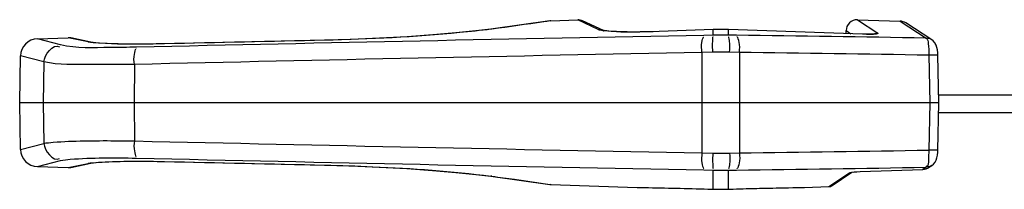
# Paper-space layout 'Sheet' of a CAD drawing. Header units: inches. Extents: x 0.2 to 10.8, y 0.2 to 8.3.
# Tile 331 of 545: x 7.1871 to 7.3665, y 1.8308 to 1.8618. Entities that reach past the tile are written whole.
import ezdxf

# ---------------------------------------------------------------- set-up
doc = ezdxf.new("R2010")
doc.units = ezdxf.units.IN
doc.header["$MEASUREMENT"] = 0
doc.layers.get('0').update_dxf_attribs({"lineweight": 5})

psp = doc.layouts.new('Sheet')

# ---------------------------------------------------------------- linework, layer by layer
at = {"color": 0, "linetype": 'ByBlock', "lineweight": -3}
for p, q in [((7.283671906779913, 1.861528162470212), (7.272939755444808, 1.860036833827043)), ((7.283891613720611, 1.861548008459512), (7.283671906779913, 1.861528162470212)), ((7.283891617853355, 1.861548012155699), (7.283715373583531, 1.861522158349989)), ((7.283891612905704, 1.861548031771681), (7.288759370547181, 1.861718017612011)), ((7.292625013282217, 1.859932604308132), (7.288759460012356, 1.861718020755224)), ((7.293439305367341, 1.859798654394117), (7.289667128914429, 1.861535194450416)), ((7.339745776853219, 1.861758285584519), (7.347520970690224, 1.861486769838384)), ((7.339745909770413, 1.86175828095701), (7.343454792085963, 1.859277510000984)), ((7.347520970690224, 1.861486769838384), (7.352263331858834, 1.85840677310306)), ((7.353278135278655, 1.85809733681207), (7.348538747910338, 1.861166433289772)), ((7.273130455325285, 1.860049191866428), (7.272939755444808, 1.860036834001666)), ((7.273130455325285, 1.860049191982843), (7.272947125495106, 1.860025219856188)), ((7.292625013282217, 1.859932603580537), (7.293256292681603, 1.859858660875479)), ((7.293256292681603, 1.859858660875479), (7.293527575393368, 1.859758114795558)), ((7.3134331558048, 1.858942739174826), (7.311756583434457, 1.858901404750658)), ((7.3134331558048, 1.858942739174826), (7.3134331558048, 1.859952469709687)), ((7.316225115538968, 1.859952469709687), (7.3134331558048, 1.859952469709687)), ((7.316225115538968, 1.858950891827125), (7.3134331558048, 1.858942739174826)), ((7.316225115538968, 1.858950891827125), (7.316225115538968, 1.859952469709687)), ((7.340680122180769, 1.85909499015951), (7.316225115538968, 1.859952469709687)), ((7.317711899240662, 1.858922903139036), (7.316225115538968, 1.858950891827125)), ((7.337675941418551, 1.859208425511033), (7.337675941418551, 1.859759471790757)), ((7.337675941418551, 1.859759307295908), (7.338551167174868, 1.859177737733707)), ((7.34284669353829, 1.859136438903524), (7.340680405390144, 1.859103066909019)), ((7.34284808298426, 1.859136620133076), (7.342444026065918, 1.85910352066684)), ((7.342835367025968, 1.859192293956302), (7.342683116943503, 1.859119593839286)), ((7.343454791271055, 1.859277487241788), (7.342835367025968, 1.859192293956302)), ((7.190315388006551, 1.858280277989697), (7.195900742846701, 1.858475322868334)), ((7.19452039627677, 1.857193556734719), (7.190315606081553, 1.858280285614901)), ((7.199534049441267, 1.857702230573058), (7.195900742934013, 1.858475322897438)), ((7.200014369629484, 1.857663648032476), (7.196387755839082, 1.858432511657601)), ((7.199534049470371, 1.85770222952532), (7.200014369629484, 1.857663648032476)), ((7.242667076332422, 1.858016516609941), (7.213488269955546, 1.857361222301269)), ((7.35408851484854, 1.857107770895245), (7.353993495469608, 1.857289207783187)), ((7.311393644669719, 1.855777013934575), (7.311369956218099, 1.846628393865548)), ((7.313392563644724, 1.855818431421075), (7.311393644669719, 1.855777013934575)), ((7.316455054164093, 1.855826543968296), (7.313392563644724, 1.855818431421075)), ((7.318227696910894, 1.855798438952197), (7.316455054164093, 1.855826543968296)), ((7.318227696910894, 1.855798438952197), (7.318259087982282, 1.846628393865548)), ((7.354379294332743, 1.855283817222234), (7.352771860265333, 1.855279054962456)), ((7.352771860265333, 1.85527905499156), (7.352943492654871, 1.846628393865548)), ((7.354223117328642, 1.856692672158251), (7.354165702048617, 1.856874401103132)), ((7.354310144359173, 1.856224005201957), (7.354272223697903, 1.856433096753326)), ((7.354551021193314, 1.846628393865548), (7.354379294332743, 1.855283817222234)), ((7.187078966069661, 1.846628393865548), (7.187227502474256, 1.85513803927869)), ((7.191504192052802, 1.854057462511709), (7.187227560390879, 1.855138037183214)), ((7.191504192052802, 1.854057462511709), (7.19137742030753, 1.846628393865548)), ((7.20451490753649, 1.853561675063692), (7.20439534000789, 1.853560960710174)), ((7.204660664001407, 1.853562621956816), (7.20451490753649, 1.853561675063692)), ((7.204834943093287, 1.853563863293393), (7.204660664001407, 1.853562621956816)), ((7.207692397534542, 1.853600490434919), (7.207347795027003, 1.853594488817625)), ((7.207980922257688, 1.853605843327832), (7.207692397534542, 1.853600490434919)), ((7.207980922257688, 1.853605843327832), (7.207962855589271, 1.846628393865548)), ((7.354551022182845, 1.846628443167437), (7.187078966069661, 1.846628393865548)), ((7.187227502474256, 1.838118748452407), (7.187078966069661, 1.846628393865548)), ((7.19137742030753, 1.846628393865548), (7.191504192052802, 1.839199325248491)), ((7.207962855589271, 1.846628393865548), (7.207980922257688, 1.839650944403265)), ((7.311369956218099, 1.846628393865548), (7.311393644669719, 1.837479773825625)), ((7.318259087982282, 1.846628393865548), (7.318227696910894, 1.837458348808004)), ((7.352943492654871, 1.846628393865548), (7.352771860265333, 1.83797773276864)), ((7.354379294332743, 1.837972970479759), (7.354551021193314, 1.846628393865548)), ((7.35452324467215, 1.848028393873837), (7.396250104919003, 1.848028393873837)), ((7.354515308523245, 1.844828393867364), (7.396180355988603, 1.844828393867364)), ((7.187227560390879, 1.838118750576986), (7.191504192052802, 1.839199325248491)), ((7.204395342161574, 1.839695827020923), (7.20451490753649, 1.839695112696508)), ((7.20451490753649, 1.839695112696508), (7.204660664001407, 1.839694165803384)), ((7.204660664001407, 1.839694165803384), (7.204834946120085, 1.839692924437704)), ((7.207347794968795, 1.839662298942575), (7.207692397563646, 1.839656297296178)), ((7.207692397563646, 1.839656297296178), (7.207980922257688, 1.839650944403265)), ((7.311393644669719, 1.837479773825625), (7.313392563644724, 1.837438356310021)), ((7.313392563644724, 1.837438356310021), (7.316455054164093, 1.837430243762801)), ((7.316455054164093, 1.837430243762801), (7.318227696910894, 1.837458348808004)), ((7.354379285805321, 1.837972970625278), (7.352771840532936, 1.837977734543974)), ((7.190315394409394, 1.834976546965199), (7.19452039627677, 1.836063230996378)), ((7.195900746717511, 1.834781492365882), (7.199534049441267, 1.835554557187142)), ((7.196387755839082, 1.834824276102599), (7.20001436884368, 1.835593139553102)), ((7.199534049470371, 1.835554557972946), (7.200014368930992, 1.835593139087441)), ((7.200023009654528, 1.835594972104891), (7.201451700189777, 1.835753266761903)), ((7.213488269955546, 1.835895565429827), (7.242667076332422, 1.835240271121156)), ((7.190315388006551, 1.8349765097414), (7.195900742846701, 1.834781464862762)), ((7.311756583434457, 1.834355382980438), (7.3134331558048, 1.834314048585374)), ((7.3134331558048, 1.830854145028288), (7.3134331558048, 1.834314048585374)), ((7.3134331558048, 1.834314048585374), (7.316225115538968, 1.834305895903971)), ((7.316225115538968, 1.834305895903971), (7.317711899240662, 1.834333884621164)), ((7.316225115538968, 1.830854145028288), (7.316225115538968, 1.834305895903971)), ((7.334517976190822, 1.831315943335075), (7.338266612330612, 1.833846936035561)), ((7.33514680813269, 1.831520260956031), (7.338739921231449, 1.833942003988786)), ((7.3382666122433, 1.833846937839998), (7.338711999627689, 1.833945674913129)), ((7.338266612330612, 1.833846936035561), (7.338424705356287, 1.833900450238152)), ((7.338424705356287, 1.833900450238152), (7.338762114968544, 1.833956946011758)), ((7.338643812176, 1.833923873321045), (7.338739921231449, 1.833942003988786)), ((7.338739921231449, 1.833942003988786), (7.34024871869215, 1.83406369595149)), ((7.338762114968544, 1.833956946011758), (7.339164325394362, 1.834001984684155)), ((7.339048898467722, 1.833983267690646), (7.340248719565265, 1.834063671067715)), ((7.339164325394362, 1.834001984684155), (7.340248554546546, 1.834068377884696)), ((7.34024871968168, 1.834063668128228), (7.351675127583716, 1.834464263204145)), ((7.352263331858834, 1.83485001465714), (7.351674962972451, 1.834468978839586)), ((7.351675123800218, 1.834464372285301), (7.352502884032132, 1.834674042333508)), ((7.351675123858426, 1.834464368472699), (7.351890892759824, 1.834485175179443)), ((7.352997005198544, 1.835009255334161), (7.352263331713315, 1.834850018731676)), ((7.352502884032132, 1.834674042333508), (7.352678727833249, 1.834772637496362)), ((7.352700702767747, 1.834786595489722), (7.353278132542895, 1.835159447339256)), ((7.35327756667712, 1.83515908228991), (7.352997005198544, 1.835009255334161)), ((7.35327958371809, 1.835160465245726), (7.353578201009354, 1.83539539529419)), ((7.272939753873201, 1.833219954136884), (7.283671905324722, 1.831728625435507)), ((7.273130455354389, 1.83320759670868), (7.272939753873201, 1.833219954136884)), ((7.272946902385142, 1.833231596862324), (7.273130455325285, 1.833207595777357)), ((7.283671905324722, 1.831728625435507), (7.283891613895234, 1.831708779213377)), ((7.283673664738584, 1.83174067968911), (7.283891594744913, 1.8317087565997)), ((7.283891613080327, 1.831708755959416), (7.299587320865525, 1.831160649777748)), ((7.29958781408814, 1.83116063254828), (7.299661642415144, 1.831159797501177)), ((7.299614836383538, 1.831160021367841), (7.313977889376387, 1.830840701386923)), ((7.312501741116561, 1.83088398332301), (7.3134331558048, 1.830854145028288)), ((7.313435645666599, 1.830853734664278), (7.314829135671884, 1.830830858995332)), ((7.314270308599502, 1.830835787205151), (7.314829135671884, 1.830831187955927)), ((7.314829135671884, 1.830830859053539), (7.316222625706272, 1.830853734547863)), ((7.314829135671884, 1.830831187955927), (7.315374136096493, 1.830835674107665)), ((7.315666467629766, 1.830840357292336), (7.330043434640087, 1.831160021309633)), ((7.316225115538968, 1.830854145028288), (7.317106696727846, 1.830882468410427)), ((7.329996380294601, 1.831159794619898), (7.33007045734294, 1.83116063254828)), ((7.330070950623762, 1.831160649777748), (7.33451785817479, 1.831315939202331))]:
    psp.add_line(p, q, dxfattribs=at)
for points in [[(7.272939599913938, 1.860036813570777), (7.270215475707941, 1.859709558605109), (7.266584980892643, 1.859341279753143), (7.262355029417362, 1.858981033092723), (7.257657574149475, 1.858650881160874), (7.252642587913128, 1.858370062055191), (7.2474727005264, 1.858153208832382), (7.242667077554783, 1.858016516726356)], [(7.3134331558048, 1.859952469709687), (7.301977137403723, 1.859560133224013), (7.301047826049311, 1.859536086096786), (7.300157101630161, 1.859520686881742), (7.299310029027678, 1.859513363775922), (7.298510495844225, 1.859513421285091), (7.297761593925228, 1.859520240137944), (7.297065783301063, 1.859533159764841), (7.296424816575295, 1.859551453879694), (7.295839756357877, 1.859574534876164), (7.295311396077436, 1.859601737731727), (7.294840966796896, 1.859632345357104), (7.294429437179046, 1.859665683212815), (7.294078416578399, 1.859700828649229), (7.293794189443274, 1.859736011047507), (7.293582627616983, 1.85976864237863), (7.293450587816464, 1.859794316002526)], [(7.213488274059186, 1.857361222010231), (7.210565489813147, 1.857313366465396), (7.207590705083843, 1.857307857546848), (7.205049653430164, 1.857345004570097), (7.202997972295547, 1.857413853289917), (7.201460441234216, 1.857502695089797), (7.20044412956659, 1.857598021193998), (7.200023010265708, 1.857661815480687)], [(7.35327809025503, 1.858097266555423), (7.352996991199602, 1.858247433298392), (7.352263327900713, 1.858406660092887)], [(7.354379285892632, 1.855283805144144), (7.354362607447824, 1.855690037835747), (7.354308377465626, 1.856241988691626), (7.354219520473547, 1.856711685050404), (7.354081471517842, 1.857129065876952), (7.353859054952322, 1.857533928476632), (7.353538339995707, 1.85789821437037), (7.353278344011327, 1.858097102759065)], [(7.353579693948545, 1.835396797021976), (7.353886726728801, 1.835763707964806), (7.354097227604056, 1.836165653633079), (7.354227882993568, 1.836579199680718), (7.354312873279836, 1.83704782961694), (7.354364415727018, 1.837596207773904), (7.354379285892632, 1.837972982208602)], [(7.200023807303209, 1.835595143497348), (7.200434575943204, 1.835657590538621), (7.201440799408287, 1.835752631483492), (7.202963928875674, 1.835841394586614), (7.204999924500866, 1.835910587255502)], [(7.205026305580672, 1.835910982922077), (7.207530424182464, 1.835948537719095), (7.210508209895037, 1.835943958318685), (7.213488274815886, 1.835895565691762)], [(7.242667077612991, 1.835240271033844), (7.247440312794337, 1.835104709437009), (7.252610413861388, 1.834888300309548), (7.257626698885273, 1.834607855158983), (7.262326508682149, 1.834277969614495), (7.266559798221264, 1.833917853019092), (7.270194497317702, 1.833549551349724), (7.27293961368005, 1.833219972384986)], [(7.351674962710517, 1.834468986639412), (7.352274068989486, 1.834578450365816), (7.352678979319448, 1.834772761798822)]]:
    psp.add_lwpolyline(points, dxfattribs=at)
for centre, radius, start, end in [((7.288829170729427, 1.859719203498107), 0.001999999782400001, 65.22983933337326, 92.0000011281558), ((7.339675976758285, 1.859759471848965), 0.001999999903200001, 88.000000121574, 180.0000012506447), ((7.347451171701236, 1.859487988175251), 0.002, 57.05811427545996, 88.000000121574), ((7.87806394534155, -27.67418610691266), 29.53851658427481, 91.09853214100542, 91.29916544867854), ((7.294909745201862, 1.870241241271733), 0.0105933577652, 261.8114680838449, 262.2927589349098), ((7.089680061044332, -14.56302547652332), 16.42353150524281, 89.08390269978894, 89.20445374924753), ((7.190427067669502, 1.855082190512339), 0.003199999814, 91.999999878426, 178.9999968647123), ((7.195970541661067, 1.856476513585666), 0.001999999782, 77.95925703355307, 91.99996733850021), ((7.882658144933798, -27.81737263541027), 29.67864810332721, 91.10291645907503, 91.30260268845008), ((7.087413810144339, -14.64462883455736), 16.5020415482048, 89.07862596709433, 89.19857848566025), ((7.882658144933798, 31.51062942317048), 29.67864810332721, 268.6973973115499, 268.897083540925), ((7.190427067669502, 1.838174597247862), 0.003199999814, 181.0000031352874, 268.0000001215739), ((7.087413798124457, 18.33788643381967), 16.5020423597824, 270.8014215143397, 270.9213740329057), ((7.87806394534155, 31.36744289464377), 29.53851658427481, 268.7008345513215, 268.9014678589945), ((7.195970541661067, 1.83678027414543), 0.001999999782, 268.0000326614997, 282.0407425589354), ((7.089680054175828, 18.25628272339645), 16.42353196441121, 270.7955462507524, 270.9160973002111), ((7.334475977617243, 1.832515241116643), 0.0011999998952, 272.0000011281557, 303.9884395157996)]:
    psp.add_arc(centre, radius, start, end, dxfattribs=at)
for points, knots in [([(7.283715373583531, 1.861522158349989), (7.283336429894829, 1.861466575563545), (7.27981139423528, 1.860952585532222), (7.276282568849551, 1.86046419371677), (7.273130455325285, 1.860049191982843)], [0, 0, 0, 0, 0.1075139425, 1, 1, 1, 1]), ([(7.272947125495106, 1.860025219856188), (7.271055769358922, 1.859779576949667), (7.260992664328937, 1.858712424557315), (7.250875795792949, 1.858189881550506), (7.24266710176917, 1.858009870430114)], [0, 0, 0, 0, 0.1885015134, 1, 1, 1, 1]), ([(7.293147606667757, 1.859796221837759), (7.293042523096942, 1.859814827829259), (7.292865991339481, 1.859850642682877), (7.292691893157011, 1.859901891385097), (7.292625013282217, 1.859932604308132)], [0, 0, 0, 0, 0.5918491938, 1, 1, 1, 1]), ([(7.293400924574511, 1.859755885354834), (7.293357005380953, 1.859762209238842), (7.293272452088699, 1.859774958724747), (7.293188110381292, 1.859789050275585), (7.293147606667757, 1.859796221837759)], [0, 0, 0, 0, 0.5189370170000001, 1, 1, 1, 1]), ([(7.302504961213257, 1.859569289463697), (7.301583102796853, 1.859536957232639), (7.298579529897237, 1.859484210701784), (7.295554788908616, 1.859463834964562), (7.293489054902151, 1.859743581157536)], [0, 0, 0, 0, 0.3067577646, 1, 1, 1, 1]), ([(7.34280923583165, 1.859103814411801), (7.342515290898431, 1.859078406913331), (7.341854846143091, 1.85905764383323), (7.341194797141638, 1.859084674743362), (7.340831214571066, 1.859114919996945)], [0, 0, 0, 0, 0.4471134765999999, 1, 1, 1, 1]), ([(7.343454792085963, 1.859277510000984), (7.343495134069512, 1.859250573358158), (7.343112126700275, 1.859064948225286), (7.342988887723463, 1.859119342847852), (7.34280923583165, 1.859103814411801)], [0, 0, 0, 0, 0.2119840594, 1, 1, 1, 1]), ([(7.208343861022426, 1.856737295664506), (7.206744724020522, 1.856701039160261), (7.202152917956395, 1.856743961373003), (7.197439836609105, 1.85644843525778), (7.19452039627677, 1.857193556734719)], [0, 0, 0, 0, 0.3467797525, 1, 1, 1, 1]), ([(7.199907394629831, 1.857638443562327), (7.199839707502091, 1.85764811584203), (7.199714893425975, 1.857667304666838), (7.199590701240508, 1.857690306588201), (7.199534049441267, 1.857702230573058)], [0, 0, 0, 0, 0.5415054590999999, 1, 1, 1, 1]), ([(7.200507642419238, 1.857567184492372), (7.200400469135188, 1.85757794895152), (7.20020012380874, 1.857599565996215), (7.200000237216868, 1.857625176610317), (7.199907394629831, 1.857638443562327)], [0, 0, 0, 0, 0.534558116, 1, 1, 1, 1]), ([(7.2134645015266, 1.857355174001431), (7.212097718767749, 1.857323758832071), (7.207779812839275, 1.857279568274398), (7.203446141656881, 1.857272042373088), (7.200507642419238, 1.857567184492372)], [0, 0, 0, 0, 0.3164371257, 1, 1, 1, 1]), ([(7.311393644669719, 1.855777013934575), (7.311381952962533, 1.856496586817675), (7.311168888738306, 1.856835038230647), (7.311663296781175, 1.858762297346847), (7.311741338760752, 1.858551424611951)], [0, 0, 0, 0, 0.7619414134, 1, 1, 1, 1]), ([(7.313392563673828, 1.855818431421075), (7.313371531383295, 1.856538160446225), (7.313287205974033, 1.856755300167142), (7.313407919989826, 1.858796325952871), (7.313436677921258, 1.85859228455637)], [0, 0, 0, 0, 0.777497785, 1, 1, 1, 1]), ([(7.316455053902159, 1.855826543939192), (7.316470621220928, 1.856545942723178), (7.316639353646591, 1.85682179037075), (7.316289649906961, 1.858807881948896), (7.316232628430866, 1.858600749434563)], [0, 0, 0, 0, 0.7700805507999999, 1, 1, 1, 1]), ([(7.318227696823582, 1.855798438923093), (7.318234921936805, 1.85651863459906), (7.318481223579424, 1.856942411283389), (7.317839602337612, 1.858789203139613), (7.317736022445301, 1.858573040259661)], [0, 0, 0, 0, 0.7502962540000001, 1, 1, 1, 1]), ([(7.352263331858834, 1.85840677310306), (7.352575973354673, 1.858232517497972), (7.352657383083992, 1.856979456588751), (7.35278458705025, 1.856059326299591), (7.352727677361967, 1.855391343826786)], [0, 0, 0, 0, 0.348064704, 1, 1, 1, 1]), ([(7.207980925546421, 1.853605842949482), (7.207966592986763, 1.854334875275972), (7.207718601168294, 1.854674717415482), (7.208256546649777, 1.856586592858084), (7.208327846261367, 1.856381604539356)], [0, 0, 0, 0, 0.7706272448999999, 1, 1, 1, 1]), ([(7.20439534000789, 1.853560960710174), (7.202881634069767, 1.853552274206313), (7.198592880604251, 1.853630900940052), (7.194231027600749, 1.853477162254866), (7.191504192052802, 1.854057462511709)], [0, 0, 0, 0, 0.3518970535, 1, 1, 1, 1]), ([(7.207347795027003, 1.853594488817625), (7.206925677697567, 1.853587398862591), (7.206088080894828, 1.853575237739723), (7.205250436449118, 1.853566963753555), (7.204834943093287, 1.853563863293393)], [0, 0, 0, 0, 0.5039823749, 1, 1, 1, 1]), ([(7.191504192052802, 1.839199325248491), (7.192058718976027, 1.839317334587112), (7.196358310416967, 1.839695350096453), (7.200659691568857, 1.839717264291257), (7.204395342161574, 1.839695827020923)], [0, 0, 0, 0, 0.1317661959, 1, 1, 1, 1]), ([(7.204834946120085, 1.839692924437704), (7.205250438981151, 1.839689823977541), (7.206088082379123, 1.839681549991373), (7.206925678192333, 1.839669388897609), (7.207347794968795, 1.839662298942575)], [0, 0, 0, 0, 0.4960176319, 1, 1, 1, 1]), ([(7.207980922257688, 1.839650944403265), (7.207966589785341, 1.838921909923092), (7.207718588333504, 1.83858206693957), (7.208256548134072, 1.836670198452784), (7.208327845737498, 1.836875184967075)], [0, 0, 0, 0, 0.7706297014, 1, 1, 1, 1]), ([(7.311393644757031, 1.837479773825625), (7.311381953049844, 1.836760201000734), (7.311168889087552, 1.836421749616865), (7.311663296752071, 1.834494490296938), (7.311741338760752, 1.834705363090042)], [0, 0, 0, 0, 0.7619413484, 1, 1, 1, 1]), ([(7.313392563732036, 1.837438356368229), (7.31337153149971, 1.836718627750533), (7.313287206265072, 1.836501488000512), (7.31340792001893, 1.834460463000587), (7.313436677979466, 1.834664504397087)], [0, 0, 0, 0, 0.7774976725, 1, 1, 1, 1]), ([(7.316455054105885, 1.837430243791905), (7.316470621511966, 1.836710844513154), (7.316639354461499, 1.836434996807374), (7.316289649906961, 1.834448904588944), (7.316232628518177, 1.834656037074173)], [0, 0, 0, 0, 0.7700807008, 1, 1, 1, 1]), ([(7.318227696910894, 1.837458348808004), (7.318234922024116, 1.836738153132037), (7.318481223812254, 1.8363143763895), (7.317839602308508, 1.834467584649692), (7.317736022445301, 1.834683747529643)], [0, 0, 0, 0, 0.7502962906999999, 1, 1, 1, 1]), ([(7.352771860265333, 1.83797773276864), (7.352771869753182, 1.837347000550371), (7.352590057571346, 1.83648615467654), (7.35271931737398, 1.835198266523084), (7.352398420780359, 1.835019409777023)], [0, 0, 0, 0, 0.6319283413, 1, 1, 1, 1]), ([(7.19452039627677, 1.836063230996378), (7.195097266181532, 1.836210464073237), (7.199717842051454, 1.836620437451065), (7.204326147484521, 1.836610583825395), (7.208343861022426, 1.836519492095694)], [0, 0, 0, 0, 0.129030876, 1, 1, 1, 1]), ([(7.199534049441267, 1.835554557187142), (7.199603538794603, 1.835569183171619), (7.19975801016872, 1.835597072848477), (7.199913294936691, 1.835619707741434), (7.199998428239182, 1.835631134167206)], [0, 0, 0, 0, 0.4525685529, 1, 1, 1, 1]), ([(7.200007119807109, 1.835632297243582), (7.200085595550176, 1.835642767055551), (7.200251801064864, 1.835663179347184), (7.200418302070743, 1.835680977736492), (7.200506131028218, 1.835689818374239)], [0, 0, 0, 0, 0.4728215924, 1, 1, 1, 1]), ([(7.200506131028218, 1.835689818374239), (7.201223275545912, 1.835762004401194), (7.205539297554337, 1.836013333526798), (7.20986500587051, 1.835984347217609), (7.2134645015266, 1.835901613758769)], [0, 0, 0, 0, 0.1667976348, 1, 1, 1, 1]), ([(7.242667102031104, 1.835246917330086), (7.2455928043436, 1.835182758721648), (7.255702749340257, 1.834825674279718), (7.265815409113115, 1.834157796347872), (7.272946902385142, 1.833231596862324)], [0, 0, 0, 0, 0.2892336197, 1, 1, 1, 1]), ([(7.352398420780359, 1.835019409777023), (7.352381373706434, 1.835009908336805), (7.352317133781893, 1.835020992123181), (7.352294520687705, 1.835075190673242), (7.352279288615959, 1.83510554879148)], [0, 0, 0, 0, 0.3649152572, 1, 1, 1, 1]), ([(7.273130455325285, 1.833207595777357), (7.274501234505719, 1.833027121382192), (7.278032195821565, 1.832551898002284), (7.281559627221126, 1.832050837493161), (7.283716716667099, 1.831734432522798)], [0, 0, 0, 0, 0.3880701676, 1, 1, 1, 1]), ([(7.299661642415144, 1.831159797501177), (7.300093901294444, 1.831154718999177), (7.304374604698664, 1.831101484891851), (7.308654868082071, 1.831004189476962), (7.312501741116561, 1.83088398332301)], [0, 0, 0, 0, 0.1009775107, 1, 1, 1, 1]), ([(7.317106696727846, 1.830882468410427), (7.318696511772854, 1.830932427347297), (7.322992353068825, 1.831051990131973), (7.327289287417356, 1.831128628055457), (7.329995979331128, 1.831159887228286)], [0, 0, 0, 0, 0.3701245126, 1, 1, 1, 1])]:
    psp.add_open_spline(points, degree=3, knots=knots, dxfattribs=at)
for points in [[(7.191504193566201, 1.854057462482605), (7.19154149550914, 1.85537739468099), (7.193165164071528, 1.85744401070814), (7.194333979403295, 1.856829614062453)], [(7.242641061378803, 1.858009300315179), (7.232915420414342, 1.857796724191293), (7.223189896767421, 1.857578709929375), (7.2134645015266, 1.857355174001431)], [(7.191504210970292, 1.839199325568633), (7.191541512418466, 1.837879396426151), (7.193165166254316, 1.835812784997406), (7.194333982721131, 1.836427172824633)], [(7.2134645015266, 1.835901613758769), (7.223189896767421, 1.835678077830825), (7.232915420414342, 1.835460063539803), (7.242641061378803, 1.835247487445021)]]:
    psp.add_open_spline(points, degree=3, dxfattribs=at)

doc.saveas('drawing.dxf')
